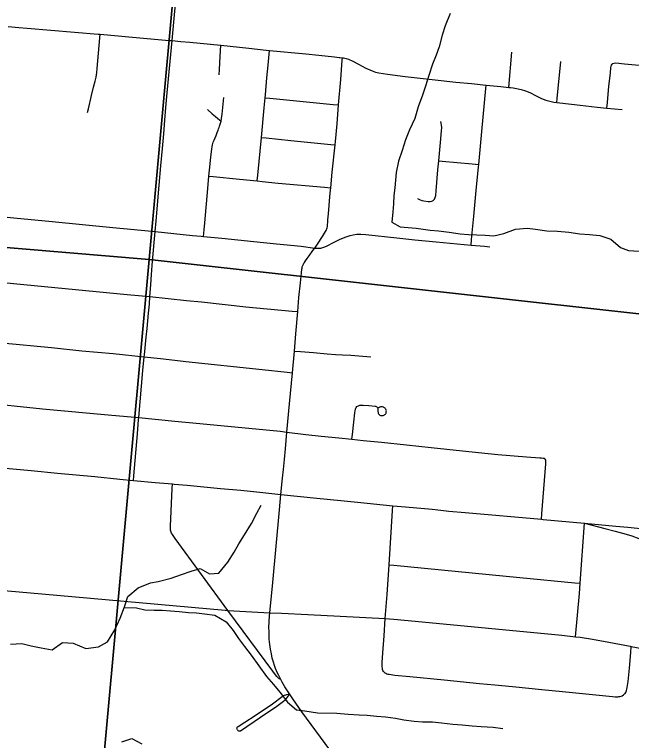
# Model space of a CAD drawing. Extents: x 0 to 1067, y 0 to 440.
# Drawn here: x 802.528 to 803.284, y 351.834 to 352.724 of the extents above; entities that cross this region are included whole.
import ezdxf

# ---------------------------------------------------------------- set-up
doc = ezdxf.new("R2010")
doc.units = 0
for name, color, linetype in [('GM_X_City_Street', 7, 'Continuous'), ('GM_X_Minor_River', 7, 'Continuous'), ('GM_X_Section', 7, 'Continuous'), ('GM_X_State_Route', 7, 'Continuous'), ('GM_X_Township_Road', 7, 'Continuous'), ('GM_X_US_Route', 7, 'Continuous')]:
    doc.layers.add(name, color=color, linetype=linetype)

msp = doc.modelspace()

# ---------------------------------------------------------------- linework, layer by layer
at = {"layer": 'GM_X_City_Street'}
for p, q in [((803.13388, 352.63469), (803.13768, 352.67788)), ((802.78954, 351.9933), (802.84104, 351.9903))]:
    msp.add_line(p, q, dxfattribs=at)
for points in [[(802.52015, 352.70931), (802.53312, 352.70822), (802.54363, 352.70727), (802.63065, 352.69995), (802.63308, 352.69973), (802.67258, 352.69624), (802.71752, 352.69232), (802.72135, 352.69199), (802.73176, 352.69099), (802.74287, 352.68998), (802.78088, 352.68621), (802.81526, 352.68261), (802.83626, 352.68046), (802.84069, 352.68003), (802.8851, 352.67572), (802.90117, 352.67404), (802.92032, 352.67195), (802.92589, 352.67134), (802.92684, 352.67123), (802.9298, 352.67085)], [(802.61757, 352.60403), (802.61875, 352.60842), (802.62225, 352.62474), (802.62484, 352.63497), (802.62683, 352.64209), (802.62784, 352.64723), (802.62869, 352.65293), (802.62912, 352.65778), (802.63269, 352.69557), (802.63308, 352.69973)], [(802.7786, 352.64993), (802.77909, 352.65669), (802.78013, 352.67267), (802.78088, 352.68621)], [(802.82547, 352.51989), (802.82615, 352.52704), (802.83058, 352.57314), (802.83406, 352.60939), (802.83524, 352.62195), (802.83557, 352.62547), (802.83738, 352.64653), (802.83886, 352.66197), (802.84069, 352.68003)], [(802.86173, 352.21182), (802.86506, 352.24663), (802.86748, 352.27205), (802.86869, 352.28445), (802.87104, 352.3111), (802.87293, 352.33226), (802.87525, 352.35961), (802.87657, 352.37675), (802.87836, 352.39475), (802.87969, 352.4071), (802.88017, 352.4115), (802.88038, 352.41311), (802.88072, 352.41468), (802.88123, 352.41623), (802.88199, 352.4178), (802.88271, 352.41911), (802.8833, 352.42006), (802.88468, 352.42211), (802.88678, 352.42495), (802.88908, 352.42816), (802.89367, 352.4345), (802.89594, 352.43763), (802.8993, 352.44227), (802.9054, 352.45179), (802.90924, 352.45779), (802.90992, 352.45917), (802.91043, 352.46019), (802.91079, 352.46127), (802.91118, 352.46259), (802.91144, 352.46392), (802.91158, 352.46502), (802.91167, 352.46606), (802.91192, 352.46942), (802.91213, 352.47226), (802.91276, 352.47947), (802.91498, 352.50513), (802.91561, 352.51152), (802.9175, 352.5307), (802.92086, 352.56403), (802.92129, 352.56838), (802.9234, 352.58985), (802.92526, 352.61304), (802.92775, 352.64412), (802.92959, 352.66797), (802.9298, 352.67085)], [(802.9298, 352.67085), (802.93136, 352.67067), (802.9343, 352.66998), (802.93717, 352.66908), (802.9428, 352.66669), (802.9494, 352.66331), (802.95878, 352.65839), (802.96617, 352.65497), (802.97033, 352.65345), (802.97463, 352.65239), (802.98514, 352.65076), (803.00674, 352.64816), (803.02896, 352.64563), (803.04377, 352.64386), (803.0691, 352.64105), (803.08829, 352.63932), (803.10606, 352.63755), (803.12415, 352.63576), (803.13388, 352.63469), (803.13585, 352.63447), (803.13918, 352.63398), (803.14317, 352.63336), (803.14914, 352.63199), (803.1544, 352.63034), (803.1595, 352.62825), (803.16725, 352.62439), (803.17401, 352.62111), (803.17928, 352.61904), (803.18412, 352.61762), (803.18905, 352.6166), (803.19282, 352.61607), (803.19649, 352.61556), (803.2212, 352.61291), (803.24217, 352.61054), (803.25398, 352.60933), (803.27299, 352.60737)], [(803.19282, 352.61607), (803.19327, 352.6208), (803.19762, 352.66644)], [(803.25398, 352.60933), (803.25463, 352.61628), (803.25647, 352.63609), (803.25829, 352.65216), (803.25888, 352.65899), (803.25931, 352.66081), (803.25982, 352.66193), (803.26055, 352.66293), (803.26149, 352.66373), (803.26316, 352.66449), (803.26499, 352.66468), (803.27554, 352.66368), (803.29346, 352.66178), (803.30952, 352.66006), (803.4231, 352.64878), (803.42426, 352.64866)], [(803.08763, 352.44129), (803.0883, 352.44824), (803.09085, 352.47666), (803.09423, 352.51249), (803.09658, 352.53659), (803.09692, 352.54002), (803.10089, 352.58044), (803.10567, 352.63325), (803.10606, 352.63755)], [(802.77103, 352.56577), (802.77156, 352.56739), (802.77262, 352.57008), (802.77493, 352.57576), (802.77635, 352.57916), (802.77745, 352.58197), (802.7781, 352.58363), (802.77871, 352.58528), (802.77931, 352.58692), (802.78054, 352.59076), (802.78109, 352.59316), (802.78178, 352.59638), (802.78251, 352.6018), (802.7845, 352.62216)], [(802.83524, 352.62195), (802.84101, 352.62138), (802.91866, 352.61369), (802.92526, 352.61304)], [(802.76466, 352.60748), (802.77038, 352.6021), (802.77425, 352.59873), (802.77715, 352.59636), (802.78109, 352.59316)], [(803.02197, 352.49822), (803.02536, 352.49668), (803.02708, 352.49596), (803.02949, 352.49539), (803.0351, 352.49484), (803.0376, 352.49478), (803.03942, 352.49509), (803.04106, 352.49589), (803.042, 352.4967), (803.04273, 352.4977), (803.0435, 352.49941), (803.04421, 352.50221), (803.04478, 352.50792), (803.04683, 352.53347), (803.04793, 352.54451), (803.05017, 352.56694), (803.05145, 352.5812), (803.05155, 352.58555), (803.0512, 352.58834), (803.05077, 352.59077), (803.05035, 352.59291)], [(802.75971, 352.4518), (802.76044, 352.45982), (802.76122, 352.46849), (802.76472, 352.51053), (802.7663, 352.5257), (802.76749, 352.53699), (802.76878, 352.54928), (802.76995, 352.55901), (802.77035, 352.56195), (802.77067, 352.56405), (802.77103, 352.56577)], [(802.83058, 352.57314), (802.83631, 352.57265), (802.86667, 352.56962), (802.91567, 352.56457), (802.92086, 352.56403)], [(803.04793, 352.54451), (803.0522, 352.54413), (803.08891, 352.54089), (803.09692, 352.54002)], [(802.7663, 352.5257), (802.77129, 352.52522), (802.80364, 352.52207), (802.82547, 352.51989), (802.83141, 352.51929), (802.85114, 352.51736), (802.90789, 352.51222), (802.91561, 352.51152)], [(802.50649, 352.47663), (802.52697, 352.47474), (802.57406, 352.47004), (802.6483, 352.46263), (802.69617, 352.45813), (802.70031, 352.45774)], [(802.70031, 352.45774), (802.7461, 352.45316), (802.75691, 352.45208), (802.75971, 352.4518), (802.78219, 352.44954), (802.82112, 352.44571), (802.8489, 352.44293), (802.87918, 352.43977), (802.89594, 352.43763)], [(802.89594, 352.43763), (802.89702, 352.43749), (802.90065, 352.43737), (802.90361, 352.43765), (802.90701, 352.43859), (802.91032, 352.44003), (802.91987, 352.44489), (802.92705, 352.44831), (802.93452, 352.45147), (802.93929, 352.45314), (802.94302, 352.454), (802.94743, 352.45451), (802.95248, 352.45463), (802.95875, 352.45426), (802.99641, 352.44996), (803.01864, 352.44771), (803.04463, 352.44541), (803.08763, 352.44129), (803.10397, 352.43973), (803.11038, 352.43911)], [(802.08908, 352.43434), (802.09722, 352.4336), (802.11755, 352.43179), (802.1698, 352.42718), (802.17382, 352.42684), (802.2353, 352.42145), (802.25435, 352.41974), (802.25995, 352.41905), (802.29708, 352.41559), (802.33092, 352.41244), (802.36552, 352.40905), (802.42622, 352.40311), (802.43205, 352.40258), (802.49853, 352.39661), (802.50094, 352.3964), (802.66594, 352.38059), (802.69396, 352.37809), (802.73883, 352.37338), (802.75724, 352.37145), (802.81158, 352.36564), (802.86823, 352.36027), (802.87525, 352.35961)], [(802.5125, 352.32139), (802.57344, 352.31554), (802.61065, 352.3116), (802.64888, 352.30809), (802.68702, 352.30419), (802.70678, 352.30204), (802.73127, 352.29913), (802.73805, 352.29832), (802.83131, 352.28847), (802.86203, 352.28521), (802.86869, 352.28445)], [(802.87104, 352.3111), (802.87849, 352.31054), (802.89438, 352.30936), (802.9112, 352.30791), (802.92149, 352.30718), (802.92989, 352.30675), (802.94004, 352.30617), (802.96453, 352.304)], [(802.48441, 352.24872), (802.56244, 352.24051), (802.64743, 352.23271), (802.68021, 352.22964)], [(802.94149, 352.20319), (802.9421, 352.20875), (802.94376, 352.2239), (802.94505, 352.23543), (802.94542, 352.2381), (802.94591, 352.24019), (802.94627, 352.2412), (802.94683, 352.24206), (802.94773, 352.24317), (802.94848, 352.24375), (802.94941, 352.24428), (802.95021, 352.24461), (802.95121, 352.24488), (802.95224, 352.24504), (802.95549, 352.24506), (802.96238, 352.24455), (802.96988, 352.24379), (802.97059, 352.24364), (802.97138, 352.24333), (802.97205, 352.24285), (802.97259, 352.24229), (802.97295, 352.24157), (802.97315, 352.24069), (802.9733, 352.23893), (802.97335, 352.23729), (802.9735, 352.23614), (802.97375, 352.23519), (802.9741, 352.23434), (802.97474, 352.23345), (802.97559, 352.23279), (802.97639, 352.2324), (802.97749, 352.23215), (802.97834, 352.23212), (802.97919, 352.23215), (802.97993, 352.23232), (802.98073, 352.23259), (802.98153, 352.23304), (802.98201, 352.23346), (802.98257, 352.23404), (802.983, 352.23463), (802.98332, 352.23529), (802.98359, 352.2361), (802.9837, 352.23704), (802.98372, 352.23783), (802.98357, 352.23878), (802.98313, 352.23998), (802.98274, 352.24059), (802.98213, 352.24118), (802.98133, 352.24177), (802.98073, 352.24212), (802.98014, 352.24242), (802.97914, 352.24277), (802.97794, 352.24292), (802.97709, 352.24287), (802.97639, 352.24277), (802.97564, 352.24257), (802.97474, 352.24222), (802.97385, 352.24162)], [(802.68021, 352.22964), (802.72438, 352.22539), (802.75514, 352.22243), (802.85354, 352.21287), (802.86173, 352.21182)], [(802.85444, 352.13554), (802.85634, 352.15521), (802.85746, 352.16606), (802.85873, 352.17827), (802.86008, 352.19122), (802.86173, 352.21182)], [(802.86173, 352.21182), (802.88488, 352.20906), (802.90403, 352.20706), (802.92568, 352.20491), (802.94149, 352.20319), (802.95533, 352.20169), (802.97758, 352.1994), (803.0085, 352.19625), (803.03876, 352.19294), (803.07708, 352.18891), (803.12036, 352.18453), (803.15554, 352.1816), (803.1717, 352.18041), (803.17402, 352.1803), (803.17586, 352.18004), (803.17699, 352.17974), (803.17797, 352.17921)], [(803.17382, 352.10492), (803.17434, 352.11148), (803.17919, 352.17281), (803.17933, 352.17476), (803.17925, 352.1765), (803.17903, 352.17765), (803.17858, 352.1786), (803.17797, 352.17921)], [(802.8542, 351.90851), (802.85248, 351.90946), (802.85101, 351.91069), (802.84955, 351.91216), (802.84785, 351.91415), (802.8445, 351.91856), (802.78954, 351.9933), (802.7249, 352.0812), (802.72153, 352.08621), (802.72054, 352.08782), (802.71988, 352.08934), (802.71947, 352.09052), (802.71922, 352.0918), (802.71911, 352.09287), (802.71906, 352.09406), (802.71914, 352.09665), (802.72128, 352.14252), (802.72155, 352.14828)], [(802.98085, 351.91754), (802.98004, 351.91847), (802.97952, 351.91956), (802.97912, 351.92072), (802.97883, 351.92245), (802.97871, 351.92407), (802.97871, 351.92626), (802.97877, 351.92949), (802.97945, 351.94127), (802.98087, 351.96183), (802.98246, 351.98313), (802.98482, 352.01291), (802.98734, 352.04921), (802.99146, 352.11578), (802.99182, 352.12156)], [(803.21575, 351.96091), (803.22032, 352.01379), (803.22127, 352.02653), (803.22676, 352.10017)], [(802.98734, 352.04921), (802.99303, 352.04865), (803.14724, 352.03348), (803.2148, 352.02714), (803.22127, 352.02653)], [(802.501, 352.01891), (802.57988, 352.01196), (802.78606, 351.99348), (802.78954, 351.9933)], [(802.84104, 351.9903), (802.85524, 351.98968), (802.88742, 351.98826), (802.92698, 351.98633), (802.98246, 351.98313)], [(802.98246, 351.98313), (802.99288, 351.98233), (803.01887, 351.9801), (803.19892, 351.96267), (803.21575, 351.96091), (803.22146, 351.96021), (803.23415, 351.95825), (803.24991, 351.95545), (803.28256, 351.94935), (803.28397, 351.94908), (803.31407, 351.94325), (803.32418, 351.94134), (803.32984, 351.94041), (803.33421, 351.9399), (803.33826, 351.93957), (803.34435, 351.93974)], [(802.98085, 351.91754), (802.98183, 351.91673), (802.98293, 351.9161), (802.98414, 351.91558), (802.98564, 351.91518), (802.98725, 351.91483), (802.99415, 351.91393), (803.01265, 351.91202), (803.05455, 351.90802), (803.09776, 351.9037), (803.11689, 351.90186), (803.13847, 351.89974), (803.17425, 351.89629), (803.19955, 351.89386), (803.26113, 351.88759), (803.26427, 351.8874), (803.26733, 351.88736), (803.26888, 351.88749), (803.2702, 351.88768), (803.27144, 351.88806), (803.27272, 351.88862), (803.27426, 351.88953), (803.27562, 351.89071), (803.27632, 351.89148), (803.27714, 351.89264), (803.2777, 351.89366), (803.27816, 351.8949), (803.2786, 351.89646), (803.27903, 351.89847), (803.27941, 351.9012), (803.27998, 351.90585), (803.28164, 351.92253), (803.28332, 351.94163), (803.28397, 351.94908)], [(802.80111, 351.84685), (802.80072, 351.84781), (802.80063, 351.84897), (802.80088, 351.84992), (802.80139, 351.85055), (802.802, 351.851), (802.81046, 351.85629), (802.82307, 351.86418), (802.84398, 351.8786), (802.85603, 351.88764), (802.85745, 351.88846), (802.85895, 351.88912), (802.86044, 351.88975), (802.8618, 351.89016), (802.86497, 351.89089)], [(802.80111, 351.84685), (802.80175, 351.84613), (802.80264, 351.84567), (802.80385, 351.84551), (802.80488, 351.84569), (802.82959, 351.86213), (802.8496, 351.87586), (802.85755, 351.88184), (802.85975, 351.88372), (802.86128, 351.88529), (802.8625, 351.88668), (802.86351, 351.88818), (802.86497, 351.89089)]]:
    msp.add_lwpolyline(points, dxfattribs=at)
at = {"layer": 'GM_X_Minor_River'}
for points in [[(803.06198, 352.72541), (803.0558, 352.70992), (803.0523, 352.69857), (803.0484, 352.68419), (803.04491, 352.67398), (803.04028, 352.66302), (803.036, 352.64941), (803.03173, 352.63617), (803.02824, 352.6252), (803.02282, 352.61084), (803.01854, 352.59646), (803.012, 352.58249), (803.00736, 352.57039), (803.00308, 352.55715), (802.99844, 352.5443), (802.99568, 352.53029), (802.99484, 352.52082), (802.99401, 352.51134), (802.99279, 352.50187), (802.99233, 352.49164), (802.9915, 352.48217), (802.99026, 352.46928), (803.0008, 352.46352), (803.02046, 352.46184), (803.03747, 352.45943), (803.04768, 352.4586), (803.06053, 352.45698), (803.07413, 352.45497), (803.08434, 352.45414), (803.09455, 352.45368), (803.10476, 352.45322), (803.11535, 352.45275), (803.12786, 352.45531), (803.1419, 352.46089), (803.15629, 352.46191), (803.16649, 352.46069), (803.18047, 352.45869), (803.19333, 352.45821), (803.20732, 352.45696), (803.22092, 352.45496), (803.23264, 352.4541), (803.2455, 352.45287), (803.2587, 352.44859), (803.27072, 352.43826), (803.28053, 352.43439), (803.29377, 352.4339)], [(802.52291, 351.95161), (802.53692, 351.95264), (802.54824, 351.9499), (802.5607, 351.94715), (802.57393, 351.94477), (802.58686, 351.95376), (802.59972, 351.9529), (802.61518, 351.94634), (802.63071, 351.94849), (802.64173, 351.95485), (802.65093, 351.96919), (802.65748, 351.98354), (802.66289, 351.99753), (802.66678, 352.01039), (802.67935, 352.02091), (802.69454, 352.02686), (802.70401, 352.02868), (802.71993, 352.03272), (802.73283, 352.03717), (802.7446, 352.04125), (802.75559, 352.04457), (802.76689, 352.03804), (802.77825, 352.03871), (802.78933, 352.05227), (802.79738, 352.06472), (802.80276, 352.07491), (802.81004, 352.08586), (802.81847, 352.09982), (802.82501, 352.11266), (802.83039, 352.12247)], [(802.66256, 351.99666), (802.67764, 351.99627), (802.68783, 351.99392), (802.69918, 351.99345), (802.70901, 351.99337), (802.71922, 351.99253), (802.72981, 351.99169), (802.74115, 351.99085), (802.75099, 351.99039), (802.76081, 351.98918), (802.77366, 351.98756), (802.78721, 351.97911), (802.79583, 351.96842), (802.80256, 351.95889), (802.80967, 351.94898), (802.8179, 351.93829), (802.83698, 351.91236), (802.84522, 351.90244), (802.85309, 351.8929), (802.86245, 351.88069), (802.87372, 351.87112), (802.88393, 351.8699), (802.89942, 351.86751), (802.92287, 351.86732), (802.93686, 351.86607), (802.95047, 351.86521), (802.96031, 351.86475), (802.97164, 351.86352), (802.98261, 351.86268), (802.99508, 351.86107), (803.00528, 351.85909), (803.01775, 351.85747), (803.02796, 351.85663), (803.04045, 351.85653), (803.05141, 351.85531), (803.06539, 351.85368), (803.07673, 351.85284), (803.08883, 351.8516), (803.0998, 351.85076), (803.11454, 351.84989), (803.12664, 351.84827)], [(802.65964, 351.83186), (802.67178, 351.83593), (802.68383, 351.82977)]]:
    msp.add_lwpolyline(points, dxfattribs=at)
at = {"layer": 'GM_X_Section'}
for points in [[(801.74318, 353.49934), (802.78288, 353.41246), (802.69313, 352.42359), (801.6612, 352.51006)], [(803.80305, 353.31387), (803.69832, 352.31199), (802.69313, 352.42359), (802.78288, 353.41246)], [(802.69313, 352.42359), (802.59985, 351.39962), (801.55946, 351.49882), (801.6612, 352.51006)], [(802.69313, 352.42359), (803.69832, 352.31199), (803.59844, 351.30514), (802.59985, 351.39962)]]:
    msp.add_lwpolyline(points, close=True, dxfattribs=at)
at = {"layer": 'GM_X_State_Route'}
for p, q in [((802.72155, 352.14828), (802.72353, 352.1481)), ((803.17382, 352.10492), (803.17582, 352.10474)), ((803.17582, 352.10474), (803.22676, 352.10017))]:
    msp.add_line(p, q, dxfattribs=at)
for points in [[(802.47665, 352.17162), (802.48225, 352.17107), (802.51254, 352.16817), (802.54828, 352.16475), (802.58048, 352.16167), (802.62648, 352.15726), (802.65718, 352.15425), (802.6737, 352.15272)], [(802.6737, 352.15272), (802.70055, 352.15023), (802.72155, 352.14828)], [(802.72353, 352.1481), (802.73939, 352.14662), (802.78055, 352.14281), (802.80524, 352.14051), (802.83238, 352.13777), (802.85444, 352.13554)], [(802.85612, 351.90516), (802.8542, 351.90851), (802.85176, 351.91319), (802.84987, 351.91708), (802.84787, 351.92197), (802.84657, 351.92545), (802.84529, 351.92957), (802.84388, 351.93482), (802.84279, 351.93981), (802.84161, 351.94581), (802.84081, 351.95155), (802.8402, 351.95794), (802.83995, 351.96283), (802.8399, 351.96721), (802.83987, 351.97227), (802.8407, 351.98664), (802.84104, 351.9903), (802.84441, 352.02752), (802.84857, 352.07208), (802.85258, 352.11663), (802.85444, 352.13554)], [(802.85444, 352.13554), (802.89844, 352.13076), (802.92812, 352.12802), (802.94856, 352.12598), (802.99182, 352.12156)], [(802.99182, 352.12156), (803.00722, 352.12014), (803.04003, 352.11718), (803.05069, 352.11607)], [(803.05069, 352.11607), (803.06038, 352.11506), (803.0802, 352.11331), (803.17382, 352.10492)], [(803.22676, 352.10017), (803.25161, 352.09372), (803.26423, 352.09044), (803.27751, 352.08676), (803.28447, 352.08462), (803.29328, 352.0815), (803.29985, 352.07905), (803.30575, 352.07659), (803.31422, 352.07303), (803.32347, 352.0688), (803.33121, 352.06469), (803.33928, 352.06041), (803.34014, 352.06006), (803.34103, 352.05977), (803.34253, 352.05943), (803.34635, 352.05883)], [(802.92001, 351.81449), (802.88008, 351.86889), (802.869, 351.88468), (802.86497, 351.89089), (802.85949, 351.8993), (802.85612, 351.90516)]]:
    msp.add_lwpolyline(points, dxfattribs=at)
at = {"layer": 'GM_X_Township_Road'}
for points in [[(802.72135, 352.69199), (802.72774, 352.76388), (802.7292, 352.77933), (802.73115, 352.8016), (802.73739, 352.86781)], [(802.70031, 352.45774), (802.70141, 352.47088), (802.70521, 352.51477), (802.70736, 352.53823), (802.70928, 352.55988), (802.71086, 352.5778), (802.71238, 352.5945), (802.71353, 352.60998), (802.71512, 352.62791), (802.72135, 352.69199)], [(802.69396, 352.37809), (802.69509, 352.39229), (802.696, 352.40529), (802.69721, 352.42139), (802.70031, 352.45774)], [(802.68702, 352.30419), (802.68728, 352.30678), (802.6894, 352.32841), (802.69045, 352.33887), (802.69225, 352.35778), (802.69322, 352.36886), (802.69396, 352.37809)], [(802.68021, 352.22964), (802.68541, 352.28763), (802.68702, 352.30419)], [(802.6737, 352.15272), (802.67417, 352.15833), (802.67852, 352.20987), (802.67999, 352.2272), (802.68021, 352.22964)]]:
    msp.add_lwpolyline(points, dxfattribs=at)
at = {"layer": 'GM_X_US_Route'}
for p, q in [((802.72155, 352.14828), (802.72353, 352.1481)), ((803.17382, 352.10492), (803.17582, 352.10474)), ((803.17582, 352.10474), (803.22676, 352.10017))]:
    msp.add_line(p, q, dxfattribs=at)
for points in [[(802.47665, 352.17162), (802.48225, 352.17107), (802.51254, 352.16817), (802.54828, 352.16475), (802.58048, 352.16167), (802.62648, 352.15726), (802.65718, 352.15425), (802.6737, 352.15272)], [(802.6737, 352.15272), (802.70055, 352.15023), (802.72155, 352.14828)], [(802.72353, 352.1481), (802.73939, 352.14662), (802.78055, 352.14281), (802.80524, 352.14051), (802.83238, 352.13777), (802.85444, 352.13554)], [(802.85444, 352.13554), (802.89844, 352.13076), (802.92812, 352.12802), (802.94856, 352.12598), (802.99182, 352.12156)], [(802.99182, 352.12156), (803.00722, 352.12014), (803.04003, 352.11718), (803.05069, 352.11607)], [(803.05069, 352.11607), (803.06038, 352.11506), (803.0802, 352.11331), (803.17382, 352.10492)], [(803.22676, 352.10017), (803.26506, 352.09647), (803.27976, 352.09515)], [(803.27976, 352.09515), (803.29152, 352.09409), (803.33459, 352.09021), (803.34815, 352.08893), (803.35311, 352.08846)]]:
    msp.add_lwpolyline(points, dxfattribs=at)

doc.saveas('drawing.dxf')
